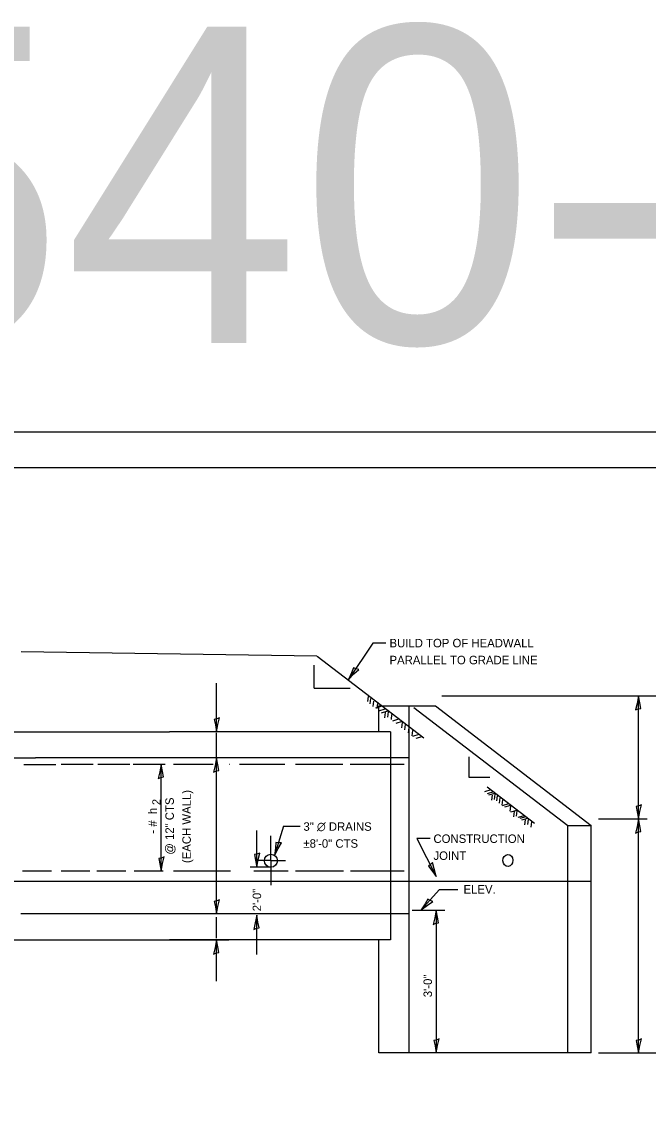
# Model space of a CAD drawing. Extents: x 2133490 to 2172050, y 2138301 to 2145980.
# Drawn here: x 2160731 to 2161174, y 2145192 to 2145965 of the extents above; entities that cross this region are included whole.
import ezdxf

# ---------------------------------------------------------------- set-up
doc = ezdxf.new("R2010")
doc.units = 0
for name, color, linetype in [('Level 40', 7, 'Continuous'), ('Level 63', 7, 'Continuous'), ('ROW_PR_Notes', 7, 'Continuous'), ('Sheets_50 Reference Boundary', 7, 'Continuous'), ('Sheets_General Details', 7, 'Continuous'), ('Sheets_Printer Plotting Border', 7, 'Continuous')]:
    doc.layers.add(name, color=color, linetype=linetype)

msp = doc.modelspace()

# ---------------------------------------------------------------- linework, layer by layer
at = {"layer": 'Level 40'}
for p, q in [((2161005.01, 2145235.15), (2161005.01, 2145480.79)), ((2160697.18, 2145443.99), (2160740.6, 2145443.99)), ((2160763.6, 2145443.99), (2160740.6, 2145443.99)), ((2160809.6, 2145443.99), (2160763.6, 2145443.99)), ((2161005.01, 2145443.99), (2160809.6, 2145443.99)), ((2160907.12, 2145371.39), (2160907.12, 2145388.77)), ((2160907.12, 2145371.39), (2160896.86, 2145371.39)), ((2160907.12, 2145371.39), (2160907.12, 2145354)), ((2160907.12, 2145371.39), (2160917.39, 2145371.39)), ((2160902.07, 2145333.59), (2160730.32, 2145333.59)), ((2161005.01, 2145333.59), (2160896.93, 2145333.59))]:
    msp.add_line(p, q, dxfattribs=at)
msp.add_circle((2160907.12, 2145371.25), 4.6, dxfattribs=at)
msp.add_ellipse((2161074.89, 2145371.39), major_axis=(0.16, -4.26), ratio=0.834131, dxfattribs=at)
at = {"layer": 'Level 63'}
for p, q in [((2160915.99, 2145395.66), (2160927.95, 2145395.66)), ((2160897.11, 2145366.65), (2160897.11, 2145392.6)), ((2160907.12, 2145366.65), (2160892.55, 2145366.65)), ((2161007.03, 2145336.18), (2161030.15, 2145336.18)), ((2161024.15, 2145336.18), (2161024.15, 2145235.15)), ((2160897.11, 2145304.9), (2160897.11, 2145332.64))]:
    msp.add_line(p, q, dxfattribs=at)
for points in [[(2160969.43, 2145506.68), (2160967.38, 2145507.06), (2160965.67, 2145507.81), (2160964.2, 2145504.14), (2160962.17, 2145499.49), (2160965.92, 2145503.41)], [(2161165.21, 2145477.92), (2161167.14, 2145478.73), (2161168.98, 2145479.05), (2161168.17, 2145482.92), (2161167.31, 2145487.92), (2161166.34, 2145482.58)], [(2160870.83, 2145472.39), (2160868.9, 2145471.58), (2160867.06, 2145471.26), (2160867.87, 2145467.39), (2160868.73, 2145462.39), (2160869.7, 2145467.73)], [(2160866.64, 2145433.99), (2160868.56, 2145434.81), (2160870.41, 2145435.12), (2160869.6, 2145438.99), (2160868.73, 2145443.99), (2160867.76, 2145438.66)], [(2160827.38, 2145429.39), (2160829.31, 2145430.21), (2160831.15, 2145430.52), (2160830.34, 2145434.39), (2160829.48, 2145439.39), (2160828.51, 2145434.06)], [(2161169.4, 2145410.82), (2161167.48, 2145410.01), (2161165.63, 2145409.69), (2161166.44, 2145405.82), (2161167.31, 2145400.82), (2161168.28, 2145406.16)], [(2161165.21, 2145390.82), (2161167.14, 2145391.64), (2161168.98, 2145391.95), (2161168.17, 2145395.82), (2161167.31, 2145400.82), (2161166.34, 2145395.49)], [(2160914.67, 2145384.01), (2160912.6, 2145383.79), (2160910.74, 2145384.02), (2160910.4, 2145380.08), (2160909.79, 2145375.04), (2160912.25, 2145379.87)], [(2160831.57, 2145373.95), (2160829.65, 2145373.14), (2160827.8, 2145372.82), (2160828.61, 2145368.95), (2160829.48, 2145363.95), (2160830.45, 2145369.29)], [(2160899.21, 2145376.65), (2160897.28, 2145375.83), (2160895.44, 2145375.52), (2160896.25, 2145371.65), (2160897.11, 2145366.65), (2160898.08, 2145371.98)], [(2161021.47, 2145370.04), (2161020.13, 2145368.44), (2161018.63, 2145367.32), (2161021.11, 2145364.24), (2161024.15, 2145360.18), (2161022.59, 2145365.38)], [(2160870.83, 2145343.59), (2160868.9, 2145342.78), (2160867.06, 2145342.46), (2160867.87, 2145338.59), (2160868.73, 2145333.59), (2160869.7, 2145338.93)], [(2161021.83, 2145342.42), (2161019.86, 2145343.09), (2161018.28, 2145344.09), (2161016.29, 2145340.67), (2161013.6, 2145336.37), (2161017.88, 2145339.69)], [(2161022.06, 2145326.18), (2161023.98, 2145326.99), (2161025.83, 2145327.31), (2161025.02, 2145331.18), (2161024.15, 2145336.18), (2161023.18, 2145330.84)], [(2160895.02, 2145322.64), (2160896.94, 2145323.45), (2160898.79, 2145323.77), (2160897.98, 2145327.64), (2160897.11, 2145332.64), (2160896.14, 2145327.3)], [(2160866.64, 2145305.19), (2160868.56, 2145306.01), (2160870.41, 2145306.32), (2160869.6, 2145310.19), (2160868.73, 2145315.19), (2160867.76, 2145309.86)], [(2161026.25, 2145245.15), (2161024.32, 2145244.34), (2161022.48, 2145244.02), (2161023.29, 2145240.15), (2161024.15, 2145235.15), (2161025.12, 2145240.49)], [(2161169.4, 2145245.15), (2161167.48, 2145244.34), (2161165.63, 2145244.02), (2161166.44, 2145240.15), (2161167.31, 2145235.15), (2161168.28, 2145240.49)]]:
    msp.add_lwpolyline(points, close=True, dxfattribs=at)
msp.add_lwpolyline([(2160915.99, 2145395.66), (2160909.79, 2145375.04)], dxfattribs=at)
at = {"layer": 'ROW_PR_Notes'}
for p, q in [((2160939.74, 2145515.95), (2160730.37, 2145519.19)), ((2160939.85, 2145516.09), (2161015.27, 2145458.18)), ((2160937.73, 2145493.34), (2160937.73, 2145509.6)), ((2160868.73, 2145462.39), (2160868.73, 2145496.86)), ((2160937.73, 2145493.34), (2160963.22, 2145493.34)), ((2160975.91, 2145487.52), (2160975.47, 2145483.85)), ((2160977.67, 2145486.05), (2160977.23, 2145482.39)), ((2160979.72, 2145484.15), (2160979.28, 2145480.49)), ((2160981.48, 2145479.46), (2160985.87, 2145480.78)), ((2160982.5, 2145482.54), (2160982.06, 2145478.87)), ((2160983.51, 2145462.39), (2160983.51, 2145480.79)), ((2160983.51, 2145480.79), (2161023.59, 2145480.79)), ((2161023.59, 2145480.79), (2161133.81, 2145396.15)), ((2161028.22, 2145487.92), (2161205.31, 2145487.92)), ((2161167.31, 2145400.82), (2161167.31, 2145487.92)), ((2160983.53, 2145477.41), (2160987.92, 2145478.73)), ((2160985.43, 2145475.95), (2160989.83, 2145477.26)), ((2160988.07, 2145476.09), (2160987.63, 2145472.43)), ((2160990.12, 2145476.53), (2160989.68, 2145472.87)), ((2160992.61, 2145474.77), (2160992.17, 2145471.11)), ((2161008.37, 2145479.74), (2161117.25, 2145396.14)), ((2160993.34, 2145470.23), (2160997.74, 2145471.55)), ((2160995.83, 2145468.62), (2161000.23, 2145469.94)), ((2161000.08, 2145469.06), (2160999.64, 2145465.4)), ((2161002.13, 2145467.6), (2161001.69, 2145463.93)), ((2161004.77, 2145465.4), (2161004.33, 2145461.73)), ((2160477.28, 2145462.39), (2160835.41, 2145462.39)), ((2160991.79, 2145462.39), (2160835.41, 2145462.39)), ((2160868.73, 2145444.7), (2160868.73, 2145461.7)), ((2160991.79, 2145462.39), (2160991.79, 2145315.19)), ((2161007.26, 2145463.35), (2161006.82, 2145459.68)), ((2161007.7, 2145459.39), (2161012.09, 2145460.71)), ((2161009.89, 2145457.93), (2161014.29, 2145459.25)), ((2160868.73, 2145333.59), (2160868.73, 2145443.99)), ((2161047.32, 2145444.82), (2161047.32, 2145430.44)), ((2160755.02, 2145439.18), (2160732.34, 2145439.18)), ((2160781.36, 2145439.29), (2160758.69, 2145439.29)), ((2160807.29, 2145439.39), (2160784.62, 2145439.39)), ((2160832.28, 2145439.39), (2160809.6, 2145439.39)), ((2160829.48, 2145363.95), (2160829.48, 2145439.39)), ((2160866.39, 2145439.39), (2160838.14, 2145439.39)), ((2160877.98, 2145439.39), (2160877.82, 2145439.39)), ((2160916.95, 2145439.39), (2160885.02, 2145439.39)), ((2160957.97, 2145439.39), (2160924.57, 2145439.39)), ((2161001.5, 2145439.39), (2160963.24, 2145439.39)), ((2161047.32, 2145430.44), (2161061.97, 2145430.44)), ((2161058.53, 2145420.28), (2161062.92, 2145421.6)), ((2161060.26, 2145423.63), (2161093.74, 2145397.92)), ((2161060.43, 2145418.82), (2161064.83, 2145420.13)), ((2161061.46, 2145417.79), (2161065.85, 2145419.11)), ((2161063.8, 2145417.64), (2161063.36, 2145413.98)), ((2161065.56, 2145418.23), (2161065.12, 2145414.57)), ((2161067.17, 2145417.2), (2161066.73, 2145413.54)), ((2161069.22, 2145415.74), (2161068.78, 2145412.08)), ((2161070.98, 2145414.27), (2161070.54, 2145410.61)), ((2161071.13, 2145410.32), (2161075.52, 2145411.64)), ((2161072.59, 2145409.29), (2161076.99, 2145410.61)), ((2161076.69, 2145409.88), (2161076.25, 2145406.22)), ((2161076.99, 2145405.78), (2161081.38, 2145407.1)), ((2161079.18, 2145406.07), (2161078.74, 2145402.41)), ((2161081.09, 2145406.51), (2161080.65, 2145402.85)), ((2161082.11, 2145401.97), (2161086.51, 2145403.29)), ((2161083.43, 2145401.24), (2161087.83, 2145402.56)), ((2161084.6, 2145400.07), (2161089, 2145401.38)), ((2161087.09, 2145400.21), (2161086.65, 2145396.55)), ((2161089.14, 2145400.51), (2161088.7, 2145396.84)), ((2161091.49, 2145398.75), (2161091.05, 2145395.08)), ((2161117.25, 2145396.17), (2161133.88, 2145396.17)), ((2161117.25, 2145235.15), (2161117.25, 2145396.14)), ((2161133.81, 2145235.15), (2161133.81, 2145396.15)), ((2161138.91, 2145400.82), (2161173.31, 2145400.82)), ((2161167.31, 2145235.15), (2161167.31, 2145400.82)), ((2160751.81, 2145363.85), (2160731.44, 2145363.85)), ((2160779.07, 2145363.95), (2160758.71, 2145363.95)), ((2160804.41, 2145363.95), (2160784.04, 2145363.95)), ((2160830.82, 2145363.95), (2160810.45, 2145363.95)), ((2160878.57, 2145363.95), (2160838.14, 2145363.95)), ((2160919.29, 2145363.95), (2160895.1, 2145363.95)), ((2160958.55, 2145363.95), (2160924.57, 2145363.95)), ((2161001.5, 2145363.95), (2160963.53, 2145363.95)), ((2160810.45, 2145356.59), (2160326.97, 2145356.59)), ((2161134.04, 2145356.59), (2160810.45, 2145356.59)), ((2161026.57, 2145350.84), (2161013.6, 2145336.37)), ((2161026.57, 2145350.84), (2161039.53, 2145350.84)), ((2160868.73, 2145316.38), (2160868.73, 2145331.33)), ((2160477.28, 2145315.19), (2160877.41, 2145315.19)), ((2160991.79, 2145315.19), (2160835.41, 2145315.19)), ((2160868.73, 2145285.91), (2160868.73, 2145315.19)), ((2160983.51, 2145235.15), (2160983.51, 2145315.19)), ((2161133.81, 2145235.15), (2160983.51, 2145235.15)), ((2161138.91, 2145235.15), (2161205.31, 2145235.15))]:
    msp.add_line(p, q, dxfattribs=at)
for points in [[(2160988.46, 2145525.3), (2160979.26, 2145525.3), (2160962.17, 2145499.49)], [(2161019.93, 2145387.01), (2161010.47, 2145387.01), (2161024.15, 2145360.18)]]:
    msp.add_lwpolyline(points, dxfattribs=at)
at = {"layer": 'Sheets_50 Reference Boundary'}
msp.add_lwpolyline([(2160250.12, 2145649.45), (2161825.12, 2145649.45), (2161825.12, 2144649.46), (2160250.12, 2144649.46)], close=True, dxfattribs=at)
at = {"layer": 'Sheets_General Details'}
msp.add_line((2161850.12, 2145674.46), (2160150.12, 2145674.46), dxfattribs=at)
msp.add_lwpolyline([(2160250.12, 2145649.46), (2161825.12, 2145649.46), (2161825.12, 2144599.46), (2160250.12, 2144599.46)], close=True, dxfattribs=at)
at = {"layer": 'Sheets_Printer Plotting Border'}
msp.add_lwpolyline([(2160150.12, 2144574.46), (2161850.12, 2144574.46), (2161850.12, 2145674.46), (2160150.12, 2145674.46)], close=True, dxfattribs=at)

# ---------------------------------------------------------------- texts
at = {"layer": 'Level 63'}
for s, height, p in [('(EACH WALL)', 6, (2160850.48, 2145369.58)), ('2', 5.8, (2160829.05, 2145410.6)), ('@ 12" CTS', 6, (2160838.48, 2145375.54)), ('   - #  h ', 6, (2160826.48, 2145383.69)), ('2\'-0"', 6, (2160900.24, 2145335.44)), ('3\'-0"', 6, (2161021.15, 2145274.64))]:
    msp.add_text(s, height=height, rotation=90, dxfattribs=at).set_placement(p)
for s, p in [('3" ∅ DRAINS', (2160930.18, 2145392.42)), ('CONSTRUCTION', (2161022.19, 2145383.82)), ('±8\'-0" CTS', (2160930.18, 2145380.42)), ('JOINT', (2161022.19, 2145371.82))]:
    msp.add_text(s, height=6, dxfattribs=at).set_placement(p)
at = {"layer": 'ROW_PR_Notes'}
for s, p in [('BUILD TOP OF HEADWALL', (2160991.09, 2145522.27)), ('PARALLEL TO GRADE LINE', (2160991.09, 2145510.27)), ('ELEV.       ', (2161043.47, 2145348.02))]:
    msp.add_text(s, height=6, dxfattribs=at).set_placement(p)
at = {"layer": 'Sheets_General Details'}
msp.add_text('540-14', height=224, dxfattribs=at).set_placement((2160594.4, 2145737.63))

doc.saveas('drawing.dxf')
